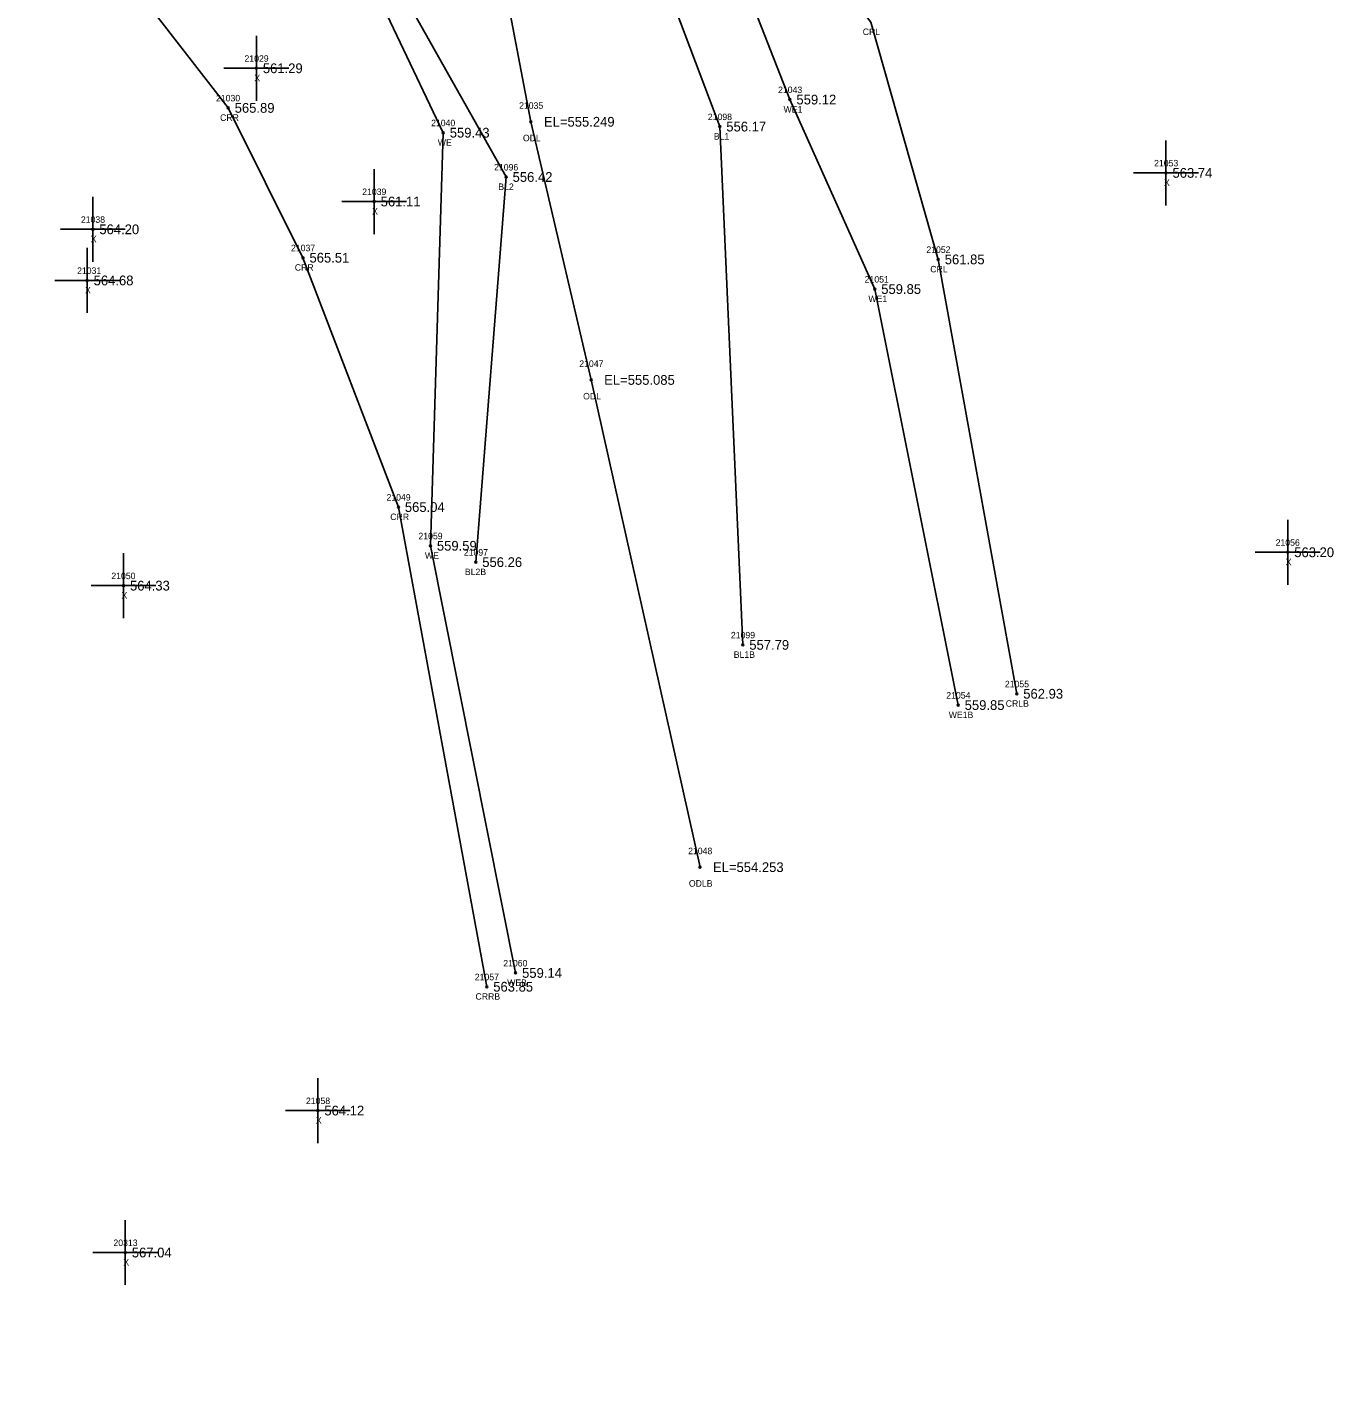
# Model space of a CAD drawing. Extents: x 1695443 to 1696344, y 1087542 to 1090645.
# Drawn here: x 1696143.3 to 1696344.5, y 1088835.6 to 1089047 of the extents above; entities that cross this region are included whole.
import ezdxf

# ---------------------------------------------------------------- set-up
doc = ezdxf.new("R2010")
doc.units = 0
for name, color, linetype in [('RD_DTM_BkLn1', 7, 'Continuous'), ('RD_DTM_BkLn_txCode', 7, 'Continuous'), ('RD_EX_H2O', 7, 'Continuous'), ('RD_EX_H2O_txCode', 7, 'Continuous'), ('RD_EX_Misc', 7, 'Continuous'), ('RD_EX_Misc_txCode', 7, 'Continuous'), ('RD_EX_TX_H2O_ELEV', 7, 'Continuous'), ('RD_EX_TX_Misc_ELEV', 7, 'Continuous'), ('RD_SMD_Locator', 7, 'Continuous')]:
    doc.layers.add(name, color=color, linetype=linetype)

msp = doc.modelspace()

# ---------------------------------------------------------------- linework, layer by layer
at = {"layer": 'RD_DTM_BkLn1'}
for points in [[(1695477.93, 1088750.04), (1695615.7, 1088831.98), (1695678.81, 1088884.02), (1695727.39, 1088931.9), (1695787.9, 1089007.61), (1695838.8, 1089064.32), (1695878.44, 1089095.49), (1695937, 1089135.88), (1696036.12, 1089170.43), (1696157.88, 1089137.18), (1696204, 1089102.76), (1696222.69, 1089094.08), (1696233.22, 1089076.04), (1696249.95, 1089031.73), (1696253.49, 1088951.92)], [(1695519.05, 1088717.19), (1695621.07, 1088784.34), (1695706.03, 1088842.06), (1695754.64, 1088904.72), (1695822.43, 1088986.95), (1695872.19, 1089035.65), (1695897.24, 1089064.09), (1695953.83, 1089097.9), (1696039.66, 1089119.12), (1696131.31, 1089103.56), (1696189.39, 1089073.13), (1696217.04, 1089023.97), (1696212.37, 1088964.66)]]:
    msp.add_lwpolyline(points, dxfattribs=at)
at = {"layer": 'RD_EX_H2O'}
for points in [[(1695741.44, 1088979.77), (1695766.31, 1089008.66), (1695772.21, 1089014.13), (1695837.09, 1089090.39), (1695860.76, 1089111.44), (1695929.31, 1089152.28), (1696035.3, 1089183.03), (1696164.17, 1089149.21), (1696221.7, 1089111.38), (1696248.95, 1089080.06), (1696273.19, 1089047.83), (1696283.59, 1089011.28), (1696295.68, 1088944.39)], [(1695466.3, 1088756.42), (1695582.06, 1088826.6), (1695651.04, 1088873.87), (1695702.34, 1088921.12), (1695742.91, 1088967.28), (1695775.02, 1089011.92), (1695840.03, 1089086.93), (1695863.99, 1089105.53), (1695935.01, 1089145.27), (1696036.06, 1089178.39), (1696162.35, 1089145.09), (1696220.48, 1089108.56), (1696243.56, 1089079.86), (1696260.75, 1089035.89), (1696273.81, 1089006.71), (1696286.66, 1088942.65)], [(1695498.69, 1088725.6), (1695608.54, 1088797.54), (1695668.72, 1088841.78), (1695723.76, 1088906.07), (1695797.15, 1088991.78), (1695861.15, 1089050.89), (1695886.72, 1089073.86), (1695948.49, 1089109.39), (1696039, 1089143.17), (1696151.62, 1089114.84), (1696213.01, 1089073.69), (1696220.87, 1089032.47), (1696230.14, 1088992.72), (1696246.9, 1088917.69)], [(1695518.5, 1088708.22), (1695626.45, 1088775.86), (1695695.79, 1088824.57), (1695753.51, 1088889.68), (1695821.81, 1088964.67), (1695880.24, 1089030.4), (1695903.5, 1089050.75), (1695958.92, 1089087.13), (1696042.79, 1089112.69), (1696142.64, 1089092.08), (1696193.08, 1089060.79), (1696207.36, 1089030.79), (1696205.38, 1088967.18), (1696218.5, 1088901.4)], [(1695520.92, 1088704.05), (1695627.53, 1088770.84), (1695697.51, 1088817.15), (1695757.08, 1088884.85), (1695828.4, 1088961.5), (1695887.69, 1089025.09), (1695910.13, 1089043.49), (1695963.83, 1089083.42), (1696041.69, 1089105.91), (1696137.07, 1089082.48), (1696174.24, 1089034.61), (1696185.76, 1089011.54), (1696200.45, 1088973.14), (1696214.06, 1088899.28)]]:
    msp.add_lwpolyline(points, dxfattribs=at)
at = {"layer": 'RD_EX_Misc'}
for p, q in [((1696178.58, 1089035.71), (1696178.58, 1089045.71)), ((1696173.58, 1089040.71), (1696183.58, 1089040.71)), ((1696318.66, 1089019.6), (1696318.66, 1089029.6)), ((1696196.72, 1089015.19), (1696196.72, 1089025.19)), ((1696313.66, 1089024.6), (1696323.66, 1089024.6)), ((1696153.4, 1089010.91), (1696153.4, 1089020.91)), ((1696191.72, 1089020.19), (1696201.72, 1089020.19)), ((1696148.4, 1089015.91), (1696158.4, 1089015.91)), ((1696152.52, 1089003.04), (1696152.52, 1089013.04)), ((1696147.52, 1089008.04), (1696157.52, 1089008.04)), ((1696337.41, 1088961.18), (1696337.41, 1088971.18)), ((1696158.12, 1088956.04), (1696158.12, 1088966.04)), ((1696332.41, 1088966.18), (1696342.41, 1088966.18)), ((1696153.12, 1088961.04), (1696163.12, 1088961.04)), ((1696188.05, 1088875.21), (1696188.05, 1088885.21)), ((1696183.05, 1088880.21), (1696193.05, 1088880.21)), ((1696158.4, 1088853.35), (1696158.4, 1088863.35)), ((1696153.4, 1088858.35), (1696163.4, 1088858.35))]:
    msp.add_line(p, q, dxfattribs=at)
at = {"layer": 'RD_SMD_Locator'}
for centre in [(1696178.58, 1089040.71), (1696174.24, 1089034.61), (1696260.75, 1089035.89), (1696220.87, 1089032.47), (1696207.36, 1089030.79), (1696249.95, 1089031.73), (1696217.04, 1089023.97), (1696318.66, 1089024.6), (1696196.72, 1089020.19), (1696153.4, 1089015.91), (1696185.76, 1089011.54), (1696283.59, 1089011.28), (1696152.52, 1089008.04), (1696273.81, 1089006.71), (1696230.14, 1088992.72), (1696200.45, 1088973.14), (1696205.38, 1088967.18), (1696212.37, 1088964.66), (1696337.41, 1088966.18), (1696158.12, 1088961.04), (1696253.49, 1088951.92), (1696295.68, 1088944.39), (1696286.66, 1088942.65), (1696246.9, 1088917.69), (1696218.5, 1088901.4), (1696214.06, 1088899.28), (1696188.05, 1088880.21), (1696158.4, 1088858.35)]:
    msp.add_circle(centre, 0.15, dxfattribs=at)

# ---------------------------------------------------------------- texts
at = {"layer": 'RD_DTM_BkLn_txCode'}
for s, p in [('21098', (1696248.11, 1089032.73)), ('BL1', (1696249.03, 1089029.73)), ('21096', (1696215.19, 1089024.97)), ('BL2', (1696215.84, 1089021.97)), ('21097', (1696210.53, 1088965.66)), ('BL2B', (1696210.69, 1088962.66)), ('21099', (1696251.66, 1088952.92)), ('BL1B', (1696252.1, 1088949.92))]:
    msp.add_text(s, height=1, dxfattribs=at).set_placement(p)
at = {"layer": 'RD_EX_H2O_txCode'}
for s, p in [('CRL', (1696271.96, 1089045.83)), ('21030', (1696172.37, 1089035.61)), ('21043', (1696258.92, 1089036.89)), ('21035', (1696219.04, 1089034.47)), ('WE1', (1696259.77, 1089033.89)), ('CRR', (1696172.99, 1089032.61)), ('21040', (1696205.49, 1089031.79)), ('ODL', (1696219.63, 1089029.47)), ('WE', (1696206.52, 1089028.79)), ('21037', (1696183.92, 1089012.54)), ('21052', (1696281.76, 1089012.28)), ('CRR', (1696184.5, 1089009.54)), ('21051', (1696272.26, 1089007.71)), ('CRL', (1696282.36, 1089009.28)), ('WE1', (1696272.83, 1089004.71)), ('21047', (1696228.31, 1088994.72)), ('ODL', (1696228.9, 1088989.72)), ('21049', (1696198.62, 1088974.14)), ('CRR', (1696199.2, 1088971.14)), ('21059', (1696203.54, 1088968.18)), ('WE', (1696204.54, 1088965.18)), ('21055', (1696293.85, 1088945.39)), ('21054', (1696284.83, 1088943.65)), ('CRLB', (1696293.98, 1088942.39)), ('WE1B', (1696285.2, 1088940.65)), ('21048', (1696245.07, 1088919.69)), ('ODLB', (1696245.19, 1088914.69)), ('21060', (1696216.6, 1088902.4)), ('21057', (1696212.22, 1088900.28)), ('WEB', (1696217.21, 1088899.4)), ('CRRB', (1696212.33, 1088897.28))]:
    msp.add_text(s, height=1, dxfattribs=at).set_placement(p)
at = {"layer": 'RD_EX_Misc_txCode'}
for s, p in [('21029', (1696176.75, 1089041.71)), ('X', (1696178.27, 1089038.71)), ('21053', (1696316.83, 1089025.6)), ('X', (1696318.35, 1089022.6)), ('21039', (1696194.88, 1089021.19)), ('21038', (1696151.56, 1089016.91)), ('X', (1696196.4, 1089018.19)), ('X', (1696153.08, 1089013.91)), ('21031', (1696150.97, 1089009.04)), ('X', (1696152.2, 1089006.04)), ('21056', (1696335.55, 1088967.18)), ('X', (1696337.09, 1088964.18)), ('21050', (1696156.25, 1088962.04)), ('X', (1696157.81, 1088959.04)), ('21058', (1696186.22, 1088881.21)), ('X', (1696187.74, 1088878.21)), ('20313', (1696156.57, 1088859.35)), ('X', (1696158.09, 1088856.35))]:
    msp.add_text(s, height=1, dxfattribs=at).set_placement(p)
at = {"layer": 'RD_EX_TX_H2O_ELEV'}
for s, p in [('559.12', (1696261.75, 1089035.14)), ('565.89', (1696175.24, 1089033.86)), ('EL=555.249', (1696222.87, 1089031.72)), ('559.43', (1696208.36, 1089030.04)), ('565.51', (1696186.76, 1089010.79)), ('561.85', (1696284.59, 1089010.53)), ('559.85', (1696274.81, 1089005.96)), ('EL=555.085', (1696232.14, 1088991.97)), ('565.04', (1696201.45, 1088972.39)), ('559.59', (1696206.38, 1088966.43)), ('559.85', (1696287.66, 1088941.9)), ('562.93', (1696296.68, 1088943.64)), ('EL=554.253', (1696248.9, 1088916.94)), ('559.14', (1696219.5, 1088900.65)), ('563.85', (1696215.06, 1088898.53))]:
    msp.add_text(s, height=1.5, dxfattribs=at).set_placement(p)
at = {"layer": 'RD_EX_TX_Misc_ELEV'}
for s, p in [('561.29', (1696179.58, 1089039.96)), ('556.17', (1696250.95, 1089030.98)), ('556.42', (1696218.04, 1089023.22)), ('563.74', (1696319.66, 1089023.85)), ('561.11', (1696197.72, 1089019.44)), ('564.20', (1696154.4, 1089015.16)), ('564.68', (1696153.52, 1089007.29)), ('563.20', (1696338.41, 1088965.43)), ('556.26', (1696213.37, 1088963.91)), ('564.33', (1696159.12, 1088960.29)), ('557.79', (1696254.49, 1088951.17)), ('564.12', (1696189.05, 1088879.46)), ('567.04', (1696159.4, 1088857.6))]:
    msp.add_text(s, height=1.5, dxfattribs=at).set_placement(p)

doc.saveas('drawing.dxf')
